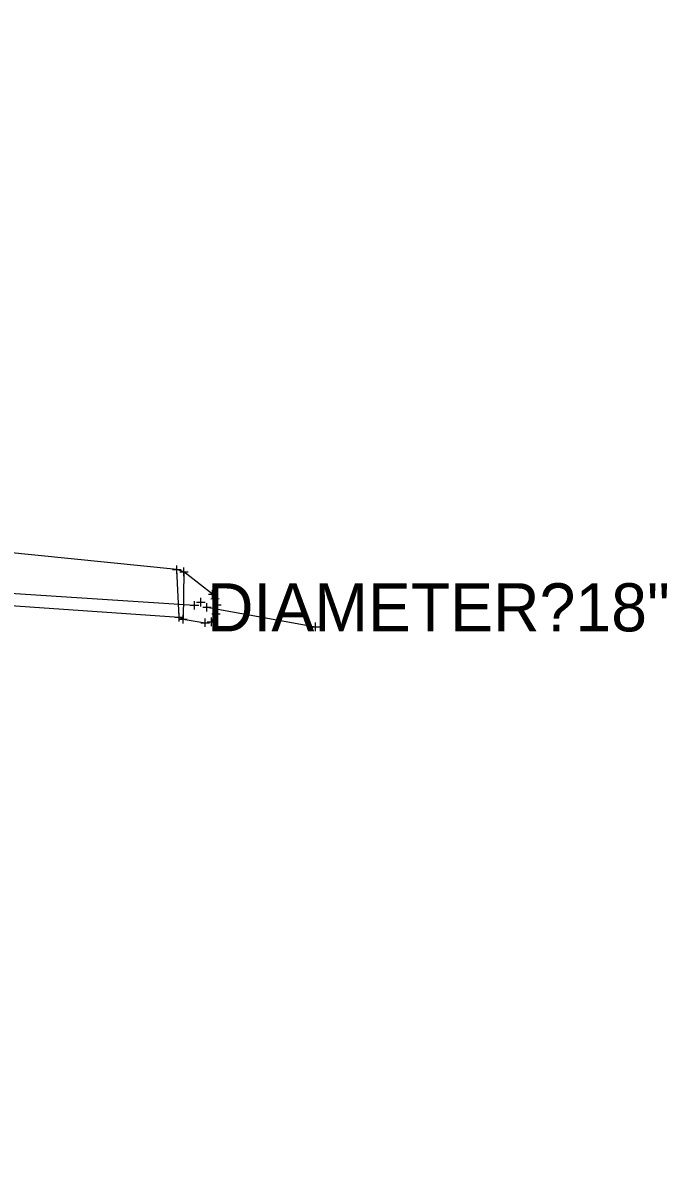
# Model space of a CAD drawing. Extents: x -1 to 1157254, y -1 to 2021979.
# Drawn here: x 1151819.9 to 1151916.3, y 2019901.1 to 2020072.3 of the extents above; entities that cross this region are included whole.
import ezdxf

# ---------------------------------------------------------------- set-up
doc = ezdxf.new("R2010")
doc.units = 0
for name, color, linetype in [('S_BUILDING_ANNOT', 7, 'Continuous'), ('S_CTL_TABLE', 7, 'Continuous'), ('S_DITCHLINE', 7, 'Continuous'), ('S_EDGE_BITUMINOUS_ANNOT', 7, 'Continuous'), ('S_ELECTRIC_UTILITIES', 7, 'Continuous'), ('S_GAS_PUMP_ISLAND_ANNOT', 7, 'Continuous')]:
    doc.layers.add(name, color=color, linetype=linetype)

msp = doc.modelspace()

# ---------------------------------------------------------------- linework, layer by layer
at = {"layer": 'S_BUILDING_ANNOT'}
for p, q in [((1151844.03, 2019989.45), (1151844.03, 2019990.72)), ((1151843.39, 2019990.09), (1151844.66, 2019990.09)), ((1151844.03, 2019990.09), (1151844.03, 2019990.09)), ((1151848.31, 2019986.12), (1151848.31, 2019987.39)), ((1151844.95, 2019985.08), (1151846.23, 2019985.08)), ((1151844.95, 2019985.08), (1151846.23, 2019985.08)), ((1151845.59, 2019984.44), (1151845.59, 2019985.71)), ((1151845.59, 2019984.44), (1151845.59, 2019985.71)), ((1151845.59, 2019985.08), (1151845.59, 2019985.08)), ((1151845.59, 2019985.08), (1151845.59, 2019985.08)), ((1151845.91, 2019985.53), (1151847.18, 2019985.54)), ((1151845.91, 2019985.53), (1151847.18, 2019985.54)), ((1151846.54, 2019984.9), (1151846.54, 2019986.17)), ((1151846.54, 2019984.9), (1151846.54, 2019986.17)), ((1151846.54, 2019985.53), (1151846.54, 2019985.53)), ((1151846.54, 2019985.53), (1151846.54, 2019985.53)), ((1151847.47, 2019984.13), (1151847.47, 2019985.4)), ((1151847.47, 2019984.13), (1151847.47, 2019985.4)), ((1151847.68, 2019986.75), (1151848.95, 2019986.75)), ((1151848.03, 2019986.06), (1151849.31, 2019986.07)), ((1151848.31, 2019986.75), (1151848.31, 2019986.75)), ((1151848.32, 2019985.15), (1151849.59, 2019985.15)), ((1151848.67, 2019985.43), (1151848.67, 2019986.7)), ((1151848.67, 2019986.06), (1151848.67, 2019986.06)), ((1151848.96, 2019984.51), (1151848.96, 2019985.78)), ((1151848.96, 2019985.15), (1151848.96, 2019985.15)), ((1151843.89, 2019982.35), (1151843.89, 2019983.63)), ((1151846.83, 2019984.77), (1151848.11, 2019984.77)), ((1151846.83, 2019984.77), (1151848.11, 2019984.77)), ((1151847.47, 2019984.77), (1151847.47, 2019984.77)), ((1151847.47, 2019984.77), (1151847.47, 2019984.77)), ((1151848.19, 2019983.78), (1151849.46, 2019983.78)), ((1151848.83, 2019983.15), (1151848.83, 2019984.42)), ((1151848.83, 2019983.78), (1151848.83, 2019983.78)), ((1151843.25, 2019982.99), (1151844.52, 2019982.99)), ((1151843.89, 2019982.99), (1151843.89, 2019982.99)), ((1151846.56, 2019982.46), (1151847.83, 2019982.46)), ((1151847.2, 2019981.83), (1151847.2, 2019983.1)), ((1151847.2, 2019982.46), (1151847.2, 2019982.46)), ((1151847.52, 2019982.6), (1151848.79, 2019982.6)), ((1151848.15, 2019981.96), (1151848.15, 2019983.23)), ((1151848.15, 2019982.6), (1151848.15, 2019982.6)), ((1151863.08, 2019981.85), (1151864.36, 2019981.86)), ((1151863.72, 2019981.22), (1151863.72, 2019982.49)), ((1151863.72, 2019981.86), (1151863.72, 2019981.86))]:
    msp.add_line(p, q, dxfattribs=at)
at = {"layer": 'S_CTL_TABLE'}
for p, q in [((1151842.32, 2019990.41), (1151843.59, 2019990.41)), ((1151842.95, 2019989.77), (1151842.95, 2019991.04)), ((1151842.95, 2019990.41), (1151842.95, 2019990.41)), ((1151843.32, 2019982.65), (1151843.32, 2019983.92)), ((1151842.68, 2019983.28), (1151843.95, 2019983.29)), ((1151843.32, 2019983.29), (1151843.32, 2019983.29))]:
    msp.add_line(p, q, dxfattribs=at)
at = {"layer": 'S_DITCHLINE'}
for points in [[(1151748.31, 2019991.42), (1151845.59, 2019985.08)], [(1151847.47, 2019984.77), (1151863.72, 2019981.86)]]:
    msp.add_lwpolyline(points, dxfattribs=at)
at = {"layer": 'S_EDGE_BITUMINOUS_ANNOT'}
msp.add_lwpolyline([(1151843.32, 2019983.29), (1151842.95, 2019990.41)], dxfattribs=at)
at = {"layer": 'S_ELECTRIC_UTILITIES'}
msp.add_lwpolyline([(1151843.89, 2019982.99), (1151847.2, 2019982.46), (1151848.15, 2019982.6), (1151848.83, 2019983.78), (1151848.96, 2019985.15), (1151848.67, 2019986.06), (1151848.31, 2019986.75), (1151844.03, 2019990.09)], close=True, dxfattribs=at)
at = {"layer": 'S_GAS_PUMP_ISLAND_ANNOT'}
msp.add_lwpolyline([(1151787.95, 2019896.81), (1151760.42, 2019912.58), (1151751.81, 2019938.87), (1151755.38, 2019964.59), (1151755.63, 2019965.89), (1151760.4, 2019989.05), (1151843.32, 2019983.29), (1151843.89, 2019982.99), (1151847.2, 2019982.46), (1151848.15, 2019982.6), (1151848.83, 2019983.78), (1151848.96, 2019985.15), (1151848.67, 2019986.06), (1151848.31, 2019986.75), (1151844.03, 2019990.09), (1151842.95, 2019990.41), (1151758.96, 2019998.94), (1151758.4, 2020002.77), (1151731.94, 2020039.28), (1151731.32, 2020048.52), (1151721.2, 2020067.58), (1151697.58, 2020069.16), (1151653.95, 2020072.27), (1151607.12, 2020071.45)], dxfattribs=at)

# ---------------------------------------------------------------- texts
at = {"layer": 'S_BUILDING_ANNOT'}
msp.add_text('DIAMETER?18"', height=7.2, dxfattribs=at).set_placement((1151847.47, 2019981.17))

doc.saveas('drawing.dxf')
